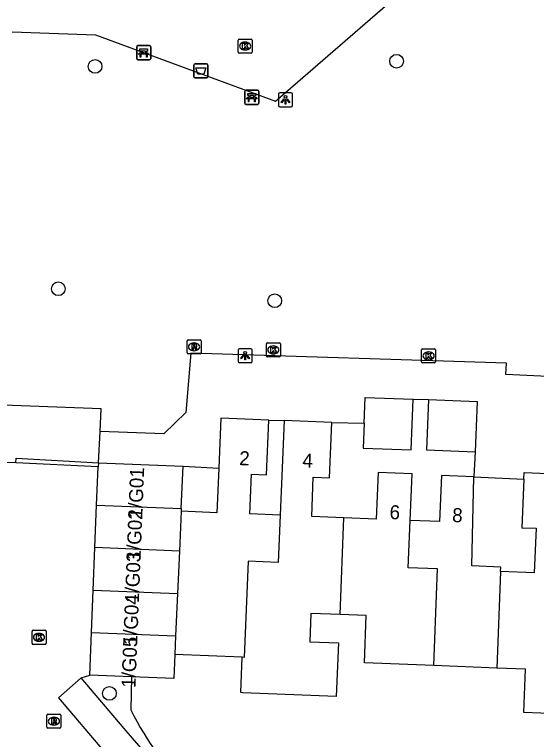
# Model space of a CAD drawing. Extents: x 162990 to 165007, y 383433 to 384336.
# Drawn here: x 164425 to 164462.2, y 383884.4 to 383936.1 of the extents above; entities that cross this region are included whole.
import ezdxf

# ---------------------------------------------------------------- set-up
doc = ezdxf.new("R2010")
doc.units = 0
for name, color, linetype in [('IMGEO_Afvalbak', 7, 'Continuous'), ('IMGEO_Bank', 7, 'Continuous'), ('IMGEO_Boom', 7, 'Continuous'), ('IMGEO_Groenvoorziening', 7, 'Continuous'), ('IMGEO_Kolk', 7, 'Continuous'), ('IMGEO_Lichtpunt', 7, 'Continuous'), ('IMGEO_Muur', 7, 'Continuous'), ('IMGEO_Pand', 7, 'Continuous'), ('IMGEO_Pand_nummerreeks', 7, 'Continuous'), ('IMGEO_Parkeervlak_halfverhard', 7, 'Continuous'), ('IMGEO_Rijbaan_lokaal_open', 7, 'Continuous'), ('IMGEO_Rioolput', 7, 'Continuous'), ('IMGEO_Voetpad_open', 7, 'Continuous')]:
    doc.layers.add(name, color=color, linetype=linetype)

msp = doc.modelspace()

# ---------------------------------------------------------------- linework, layer by layer
at = {"layer": 'IMGEO_Afvalbak'}
for p, q in [((164437.805, 383931.66), (164437.805, 383932.46)), ((164437.805, 383932.46), (164437.805, 383931.66)), ((164437.905, 383932.56), (164438.695, 383932.56)), ((164438.695, 383932.56), (164437.905, 383932.56)), ((164438.795, 383932.46), (164438.795, 383931.66)), ((164438.795, 383931.66), (164438.795, 383932.46)), ((164438.695, 383931.56), (164437.905, 383931.56)), ((164437.905, 383931.56), (164438.695, 383931.56))]:
    msp.add_line(p, q, dxfattribs=at)
msp.add_lwpolyline([(164437.948, 383932.274), (164438.652, 383932.274), (164438.503, 383931.804), (164438.097, 383931.804), (164437.948, 383932.274)], dxfattribs=at)
for centre, start, end in [((164437.905, 383932.46), 90, 180), ((164437.905, 383932.46), 90, 180), ((164438.695, 383932.46), 0, 90), ((164438.695, 383932.46), 360, 90), ((164437.905, 383931.66), 180, 270), ((164437.905, 383931.66), 180, 270), ((164438.695, 383931.66), 270, 0), ((164438.695, 383931.66), 270, 0)]:
    msp.add_arc(centre, 0.1, start, end, dxfattribs=at)
at = {"layer": 'IMGEO_Bank'}
for p, q in [((164433.803, 383933.846), (164434.644, 383933.846)), ((164434.644, 383933.846), (164433.803, 383933.846)), ((164434.728, 383933.771), (164434.728, 383932.93)), ((164434.728, 383932.93), (164434.728, 383933.771)), ((164433.728, 383932.921), (164433.728, 383933.762)), ((164433.728, 383933.762), (164433.728, 383932.921)), ((164434.037, 383933.352), (164434.037, 383933.458)), ((164434.081, 383933.458), (164434.081, 383933.352)), ((164434.369, 383933.464), (164434.087, 383933.464)), ((164434.087, 383933.346), (164434.369, 383933.346)), ((164434.375, 383933.352), (164434.375, 383933.458)), ((164434.419, 383933.458), (164434.419, 383933.352)), ((164434.653, 383932.846), (164433.812, 383932.846)), ((164433.812, 383932.846), (164434.653, 383932.846)), ((164434.425, 383933.244), (164434.032, 383933.244)), ((164441.506, 383930.666), (164442.347, 383930.666)), ((164442.347, 383930.666), (164441.506, 383930.666)), ((164441.431, 383929.741), (164441.431, 383930.582)), ((164441.431, 383930.582), (164441.431, 383929.741)), ((164441.74, 383930.172), (164441.74, 383930.278)), ((164441.784, 383930.278), (164441.784, 383930.172)), ((164442.072, 383930.284), (164441.79, 383930.284)), ((164441.79, 383930.166), (164442.072, 383930.166)), ((164442.078, 383930.172), (164442.078, 383930.278)), ((164442.122, 383930.278), (164442.122, 383930.172)), ((164442.431, 383930.591), (164442.431, 383929.75)), ((164442.431, 383929.75), (164442.431, 383930.591)), ((164442.356, 383929.666), (164441.515, 383929.666)), ((164441.515, 383929.666), (164442.356, 383929.666)), ((164442.128, 383930.064), (164441.735, 383930.064))]:
    msp.add_line(p, q, dxfattribs=at)
for points in [[(164433.975, 383933.244), (164433.833, 383933.244), (164433.945, 383933.346), (164434.031, 383933.346)], [(164434.031, 383933.464), (164433.945, 383933.464), (164433.945, 383933.625), (164434.508, 383933.625), (164434.508, 383933.464), (164434.425, 383933.464)], [(164434.425, 383933.346), (164434.508, 383933.346), (164434.62, 383933.244), (164434.481, 383933.244)], [(164434.025, 383933.237), (164434.025, 383933.03), (164433.982, 383933.03), (164433.982, 383933.237)], [(164434.475, 383933.237), (164434.475, 383933.03), (164434.431, 383933.03), (164434.431, 383933.237)], [(164441.678, 383930.064), (164441.536, 383930.064), (164441.648, 383930.166), (164441.734, 383930.166)], [(164441.734, 383930.284), (164441.648, 383930.284), (164441.648, 383930.445), (164442.211, 383930.445), (164442.211, 383930.284), (164442.128, 383930.284)], [(164442.128, 383930.166), (164442.211, 383930.166), (164442.323, 383930.064), (164442.184, 383930.064)], [(164441.728, 383930.057), (164441.728, 383929.85), (164441.685, 383929.85), (164441.685, 383930.057)], [(164442.178, 383930.057), (164442.178, 383929.85), (164442.134, 383929.85), (164442.134, 383930.057)]]:
    msp.add_lwpolyline(points, dxfattribs=at)
for centre, radius, start, end in [((164433.806, 383933.768), 0.0779, 92.4484, 184.2845), ((164433.806, 383933.768), 0.0779, 92.4484, 184.2845), ((164434.65, 383933.768), 0.0779, 2.4484, 94.2845), ((164434.65, 383933.768), 0.0779, 2.4484, 94.2845), ((164434.03, 383933.457), 0.00671, 2.8957, 87.1043), ((164434.03, 383933.353), 0.00671, 272.8957, 357.1043), ((164434.087, 383933.457), 0.00671, 92.8957, 177.1043), ((164434.087, 383933.353), 0.00671, 182.8957, 267.1043), ((164434.369, 383933.457), 0.00671, 2.8957, 87.1043), ((164434.369, 383933.353), 0.00671, 272.8957, 357.1043), ((164434.426, 383933.457), 0.00671, 92.8957, 177.1043), ((164434.426, 383933.353), 0.00671, 182.8957, 267.1043), ((164433.806, 383932.924), 0.0779, 182.4484, 274.2845), ((164433.806, 383932.924), 0.0779, 182.4484, 274.2845), ((164433.975, 383933.237), 0.00671, 2.8957, 87.1043), ((164434.032, 383933.237), 0.00671, 92.8957, 177.1043), ((164434.424, 383933.237), 0.00671, 2.8957, 87.1043), ((164434.481, 383933.237), 0.00671, 92.8957, 177.1043), ((164434.65, 383932.924), 0.0779, 272.4484, 4.2845), ((164434.65, 383932.924), 0.0779, 272.4484, 4.2845), ((164441.509, 383930.588), 0.0779, 92.4484, 184.2845), ((164441.509, 383930.588), 0.0779, 92.4484, 184.2845), ((164442.353, 383930.588), 0.0779, 2.4484, 94.2845), ((164442.353, 383930.588), 0.0779, 2.4484, 94.2845), ((164441.733, 383930.277), 0.00671, 2.8957, 87.1043), ((164441.733, 383930.173), 0.00671, 272.8957, 357.1043), ((164441.79, 383930.277), 0.00671, 92.8957, 177.1043), ((164441.79, 383930.173), 0.00671, 182.8957, 267.1043), ((164442.072, 383930.277), 0.00671, 2.8957, 87.1043), ((164442.072, 383930.173), 0.00671, 272.8957, 357.1043), ((164442.129, 383930.277), 0.00671, 92.8957, 177.1043), ((164442.129, 383930.173), 0.00671, 182.8957, 267.1043), ((164441.509, 383929.744), 0.0779, 182.4484, 274.2845), ((164441.509, 383929.744), 0.0779, 182.4484, 274.2845), ((164441.678, 383930.057), 0.00671, 2.8957, 87.1043), ((164441.735, 383930.057), 0.00671, 92.8957, 177.1043), ((164442.127, 383930.057), 0.00671, 2.8957, 87.1043), ((164442.184, 383930.057), 0.00671, 92.8957, 177.1043), ((164442.353, 383929.744), 0.0779, 272.4484, 4.2845), ((164442.353, 383929.744), 0.0779, 272.4484, 4.2845)]:
    msp.add_arc(centre, radius, start, end, dxfattribs=at)
at = {"layer": 'IMGEO_Boom'}
for centre in [(164430.767, 383932.368), (164452.242, 383932.731), (164428.147, 383916.526), (164443.563, 383915.671), (164431.787, 383887.703)]:
    msp.add_circle(centre, 0.489, dxfattribs=at)
at = {"layer": 'IMGEO_Groenvoorziening'}
msp.add_lwpolyline([(164433.367, 383888.885), (164433.309, 383886.522)], dxfattribs=at)
msp.add_arc((164452.093, 383895.872), 20.982, 206.4623, 227.1864, dxfattribs=at)
at = {"layer": 'IMGEO_Kolk'}
for p, q in [((164441.033, 383934.318), (164441.885, 383934.318)), ((164440.958, 383933.392), (164440.958, 383934.244)), ((164441.446, 383934.098), (164441.471, 383934.098)), ((164441.959, 383934.244), (164441.959, 383933.392)), ((164441.885, 383933.318), (164441.033, 383933.318)), ((164441.469, 383933.538), (164441.444, 383933.538)), ((164442.966, 383911.746), (164442.966, 383912.598)), ((164443.041, 383912.672), (164443.893, 383912.672)), ((164443.967, 383912.598), (164443.967, 383911.746)), ((164443.454, 383912.452), (164443.479, 383912.452)), ((164454.025, 383911.321), (164454.025, 383912.173)), ((164454.1, 383912.247), (164454.952, 383912.247)), ((164455.026, 383912.173), (164455.026, 383911.321)), ((164443.893, 383911.672), (164443.041, 383911.672)), ((164443.477, 383911.892), (164443.452, 383911.892)), ((164454.513, 383912.027), (164454.538, 383912.027)), ((164454.952, 383911.247), (164454.1, 383911.247)), ((164454.536, 383911.467), (164454.511, 383911.467)), ((164426.271, 383891.269), (164426.271, 383892.121)), ((164426.346, 383892.195), (164427.198, 383892.195)), ((164426.759, 383891.975), (164426.784, 383891.975)), ((164427.272, 383892.121), (164427.272, 383891.269)), ((164426.782, 383891.415), (164426.757, 383891.415)), ((164427.198, 383891.195), (164426.346, 383891.195))]:
    msp.add_line(p, q, dxfattribs=at)
for points in [[(164441.033, 383934.318), (164441.885, 383934.318)], [(164440.958, 383933.392), (164440.958, 383934.244)], [(164441.279, 383934.018), (164441.402, 383934.018), (164441.402, 383933.867), (164441.532, 383934.018), (164441.696, 383934.018), (164441.55, 383933.867), (164441.703, 383933.618), (164441.551, 383933.618), (164441.466, 383933.782), (164441.402, 383933.715), (164441.402, 383933.618), (164441.279, 383933.618), (164441.279, 383934.018)], [(164441.959, 383934.244), (164441.959, 383933.392)], [(164441.885, 383933.318), (164441.033, 383933.318)], [(164442.966, 383911.746), (164442.966, 383912.598)], [(164443.041, 383912.672), (164443.893, 383912.672)], [(164443.967, 383912.598), (164443.967, 383911.746)], [(164443.287, 383912.372), (164443.41, 383912.372), (164443.41, 383912.221), (164443.54, 383912.372), (164443.704, 383912.372), (164443.558, 383912.221), (164443.711, 383911.972), (164443.559, 383911.972), (164443.474, 383912.136), (164443.41, 383912.069), (164443.41, 383911.972), (164443.287, 383911.972), (164443.287, 383912.372)], [(164454.025, 383911.321), (164454.025, 383912.173)], [(164454.1, 383912.247), (164454.952, 383912.247)], [(164455.026, 383912.173), (164455.026, 383911.321)], [(164443.893, 383911.672), (164443.041, 383911.672)], [(164454.346, 383911.947), (164454.469, 383911.947), (164454.469, 383911.796), (164454.599, 383911.947), (164454.763, 383911.947), (164454.617, 383911.796), (164454.77, 383911.547), (164454.618, 383911.547), (164454.533, 383911.711), (164454.469, 383911.644), (164454.469, 383911.547), (164454.346, 383911.547), (164454.346, 383911.947)], [(164454.952, 383911.247), (164454.1, 383911.247)], [(164426.271, 383891.269), (164426.271, 383892.121)], [(164426.346, 383892.195), (164427.198, 383892.195)], [(164427.272, 383892.121), (164427.272, 383891.269)], [(164426.592, 383891.895), (164426.715, 383891.895), (164426.715, 383891.744), (164426.845, 383891.895), (164427.009, 383891.895), (164426.863, 383891.744), (164427.016, 383891.495), (164426.864, 383891.495), (164426.779, 383891.659), (164426.715, 383891.592), (164426.715, 383891.495), (164426.592, 383891.495), (164426.592, 383891.895)], [(164427.198, 383891.195), (164426.346, 383891.195)]]:
    msp.add_lwpolyline(points, dxfattribs=at)
for centre, start, end in [((164441.035, 383934.242), 91.552, 178.448), ((164441.035, 383934.242), 91.552, 178.448), ((164441.883, 383934.242), 1.552, 88.448), ((164441.883, 383934.242), 1.552, 88.448), ((164441.035, 383933.394), 181.552, 268.448), ((164441.035, 383933.394), 181.552, 268.448), ((164441.883, 383933.394), 271.552, 358.448), ((164441.883, 383933.394), 271.552, 358.448), ((164443.043, 383912.596), 91.552, 178.448), ((164443.043, 383912.596), 91.552, 178.448), ((164443.891, 383912.596), 1.552, 88.448), ((164443.891, 383912.596), 1.552, 88.448), ((164454.102, 383912.171), 91.552, 178.448), ((164454.102, 383912.171), 91.552, 178.448), ((164454.95, 383912.171), 1.552, 88.448), ((164454.95, 383912.171), 1.552, 88.448), ((164443.043, 383911.748), 181.552, 268.448), ((164443.043, 383911.748), 181.552, 268.448), ((164443.891, 383911.748), 271.552, 358.448), ((164443.891, 383911.748), 271.552, 358.448), ((164454.102, 383911.323), 181.552, 268.448), ((164454.102, 383911.323), 181.552, 268.448), ((164454.95, 383911.323), 271.552, 358.448), ((164454.95, 383911.323), 271.552, 358.448), ((164426.348, 383892.119), 91.552, 178.448), ((164426.348, 383892.119), 91.552, 178.448), ((164427.196, 383892.119), 1.552, 88.448), ((164427.196, 383892.119), 1.552, 88.448), ((164426.348, 383891.271), 181.552, 268.448), ((164426.348, 383891.271), 181.552, 268.448), ((164427.196, 383891.271), 271.552, 358.448), ((164427.196, 383891.271), 271.552, 358.448)]:
    msp.add_arc(centre, 0.0765, start, end, dxfattribs=at)
for centre, major_axis, ratio, start_param, end_param in [((164441.445, 383933.818), (-0.387, 0.002), 0.722429, 4.712389, 7.853982), ((164441.47, 383933.818), (-0.39, 0.002), 0.717154, 1.570796, 4.712389), ((164443.453, 383912.172), (-0.387, 0.002), 0.722429, 4.712389, 7.853982), ((164443.478, 383912.172), (-0.39, 0.002), 0.717154, 1.570796, 4.712389), ((164454.512, 383911.747), (-0.387, 0.002), 0.722429, 4.712389, 7.853982), ((164454.537, 383911.747), (-0.39, 0.002), 0.717154, 1.570796, 4.712389), ((164426.758, 383891.695), (-0.387, 0.002), 0.722429, 4.712389, 7.853982), ((164426.783, 383891.695), (-0.39, 0.002), 0.717154, 1.570796, 4.712389)]:
    msp.add_ellipse(centre, major_axis=major_axis, ratio=ratio, start_param=start_param, end_param=end_param, dxfattribs=at)
at = {"layer": 'IMGEO_Lichtpunt'}
for p, q in [((164443.835, 383930.396), (164443.835, 383929.589)), ((164443.835, 383930.396), (164443.835, 383929.589)), ((164444.737, 383930.491), (164443.929, 383930.491)), ((164444.737, 383930.491), (164443.929, 383930.491)), ((164444.831, 383929.589), (164444.831, 383930.396)), ((164444.831, 383929.589), (164444.831, 383930.396)), ((164443.929, 383929.495), (164444.737, 383929.495)), ((164443.929, 383929.495), (164444.737, 383929.495)), ((164440.959, 383912.163), (164440.959, 383911.356)), ((164440.959, 383912.163), (164440.959, 383911.356)), ((164441.861, 383912.258), (164441.053, 383912.258)), ((164441.861, 383912.258), (164441.053, 383912.258)), ((164441.955, 383911.356), (164441.955, 383912.163)), ((164441.955, 383911.356), (164441.955, 383912.163)), ((164441.053, 383911.262), (164441.861, 383911.262)), ((164441.053, 383911.262), (164441.861, 383911.262))]:
    msp.add_line(p, q, dxfattribs=at)
for points in [[(164444.209, 383930.06), (164444.248, 383930.032), (164444.06, 383929.77), (164444.022, 383929.797), (164444.209, 383930.06)], [(164444.311, 383930.012), (164444.358, 383930.012), (164444.358, 383929.69), (164444.311, 383929.69), (164444.311, 383930.012)], [(164444.421, 383930.032), (164444.459, 383930.059), (164444.646, 383929.797), (164444.607, 383929.769), (164444.421, 383930.032)], [(164441.333, 383911.827), (164441.372, 383911.799), (164441.184, 383911.537), (164441.146, 383911.564), (164441.333, 383911.827)], [(164441.435, 383911.779), (164441.482, 383911.779), (164441.482, 383911.457), (164441.435, 383911.457), (164441.435, 383911.779)], [(164441.545, 383911.799), (164441.583, 383911.826), (164441.77, 383911.564), (164441.731, 383911.536), (164441.545, 383911.799)]]:
    msp.add_lwpolyline(points, dxfattribs=at)
for centre in [(164444.334, 383930.194), (164441.458, 383911.961)]:
    msp.add_circle(centre, 0.0994, dxfattribs=at)
for centre, start, end in [((164443.929, 383930.396), 90, 180), ((164443.929, 383930.396), 90, 180), ((164444.737, 383930.396), 0, 90), ((164444.737, 383930.396), 0, 90), ((164443.929, 383929.589), 180, 270), ((164443.929, 383929.589), 180, 270), ((164444.737, 383929.589), 270, 0), ((164444.737, 383929.589), 270, 360), ((164441.053, 383912.163), 90, 180), ((164441.053, 383912.163), 90, 180), ((164441.861, 383912.163), 0, 90), ((164441.861, 383912.163), 0, 90), ((164441.053, 383911.356), 180, 270), ((164441.053, 383911.356), 180, 270), ((164441.861, 383911.356), 270, 0), ((164441.861, 383911.356), 270, 360)]:
    msp.add_arc(centre, 0.0946, start, end, dxfattribs=at)
at = {"layer": 'IMGEO_Muur'}
for points in [[(164425.124, 383904.128), (164425.134, 383904.45), (164430.999, 383904.135)], [(164430.987, 383903.839), (164425.124, 383904.128)]]:
    msp.add_lwpolyline(points, dxfattribs=at)
at = {"layer": 'IMGEO_Pand'}
for points in [[(164449.945, 383906.94), (164449.874, 383905.177), (164453.273, 383905.041), (164453.418, 383908.655)], [(164449.945, 383906.94), (164450.019, 383908.791), (164453.418, 383908.655)], [(164454.531, 383908.627), (164454.387, 383905.043), (164457.835, 383904.905)], [(164454.531, 383908.627), (164457.979, 383908.489), (164457.835, 383904.905)], [(164443.133, 383907.164), (164439.718, 383907.301), (164439.575, 383903.742)], [(164443.955, 383900.396), (164441.801, 383900.482), (164441.915, 383903.325), (164442.977, 383903.282), (164443.133, 383907.164)], [(164444.225, 383907.144), (164443.955, 383900.396)], [(164447.628, 383907.007), (164444.225, 383907.144)], [(164448.498, 383900.205), (164446.199, 383900.297), (164446.311, 383903.095), (164447.469, 383903.048), (164447.628, 383907.007)], [(164430.878, 383901.109), (164430.987, 383903.839)], [(164430.999, 383904.135), (164430.987, 383903.839)], [(164430.999, 383904.135), (164437.029, 383903.893)], [(164436.908, 383900.867), (164437.029, 383903.893)], [(164439.575, 383903.742), (164439.448, 383900.57), (164436.9, 383900.672)], [(164453.211, 383900.024), (164453.344, 383903.339), (164450.927, 383903.436), (164450.793, 383900.113), (164448.498, 383900.205)], [(164461.316, 383902.965), (164461.335, 383903.427), (164464.707, 383903.292)], [(164457.742, 383903.132), (164455.444, 383903.224), (164455.312, 383899.94), (164453.211, 383900.024)], [(164459.655, 383896.392), (164459.667, 383896.694), (164457.596, 383896.777), (164457.742, 383903.132)], [(164461.316, 383902.965), (164461.177, 383899.501), (164462.184, 383899.461), (164462.057, 383896.295), (164459.655, 383896.392)], [(164430.757, 383898.083), (164430.878, 383901.109)], [(164430.878, 383901.109), (164436.908, 383900.867)], [(164436.908, 383900.867), (164436.9, 383900.672)], [(164436.9, 383900.672), (164436.774, 383897.842)], [(164443.955, 383900.396), (164443.82, 383897.024), (164441.664, 383897.109), (164441.388, 383890.267), (164441.251, 383890.273)], [(164448.228, 383893.312), (164448.498, 383900.205)], [(164454.889, 383889.687), (164455.172, 383896.571), (164453.073, 383896.655), (164453.211, 383900.024)], [(164430.635, 383895.056), (164430.757, 383898.083)], [(164436.774, 383897.842), (164430.757, 383898.083)], [(164436.774, 383897.842), (164436.639, 383894.816)], [(164459.655, 383896.392), (164459.378, 383889.507)], [(164430.514, 383892.03), (164430.635, 383895.056)], [(164430.635, 383895.056), (164436.639, 383894.816)], [(164436.639, 383894.816), (164436.504, 383891.79)], [(164448.228, 383893.312), (164446.137, 383893.396), (164446.057, 383891.385), (164448.098, 383891.303), (164447.945, 383887.483), (164441.286, 383887.75), (164441.15, 383887.755), (164441.251, 383890.273)], [(164454.889, 383889.687), (164449.954, 383889.885), (164450.088, 383893.238), (164448.228, 383893.312)], [(164430.393, 383889.004), (164430.514, 383892.03)], [(164430.514, 383892.03), (164436.504, 383891.79)], [(164436.504, 383891.79), (164436.445, 383890.466)], [(164436.445, 383890.466), (164436.377, 383888.764), (164433.367, 383888.885)], [(164441.251, 383890.273), (164436.445, 383890.466)], [(164459.378, 383889.507), (164454.889, 383889.687)], [(164466.148, 383886.147), (164461.315, 383886.341), (164461.439, 383889.424), (164459.378, 383889.507)], [(164433.367, 383888.885), (164430.393, 383889.004)]]:
    msp.add_lwpolyline(points, dxfattribs=at)
at = {"layer": 'IMGEO_Parkeervlak_halfverhard'}
msp.add_lwpolyline([(164435.216, 383882.435), (164432.845, 383885.208), (164429.784, 383888.809)], dxfattribs=at)
at = {"layer": 'IMGEO_Rijbaan_lokaal_open'}
for points in [[(164425.124, 383904.128), (164424.231, 383904.16)], [(164429.784, 383888.809), (164430.393, 383889.004)], [(164429.784, 383888.809), (164428.16, 383887.395), (164434.857, 383879.509), (164435.741, 383880.286)]]:
    msp.add_lwpolyline(points, dxfattribs=at)
at = {"layer": 'IMGEO_Rioolput'}
for p, q in [((164437.318, 383911.964), (164437.318, 383912.816)), ((164437.393, 383912.89), (164438.245, 383912.89)), ((164437.806, 383912.67), (164437.831, 383912.67)), ((164438.319, 383912.816), (164438.319, 383911.964)), ((164437.829, 383912.11), (164437.804, 383912.11)), ((164438.245, 383911.89), (164437.393, 383911.89)), ((164427.33, 383885.296), (164427.33, 383886.148)), ((164427.405, 383886.222), (164428.257, 383886.222)), ((164427.818, 383886.002), (164427.843, 383886.002)), ((164428.331, 383886.148), (164428.331, 383885.296)), ((164428.257, 383885.222), (164427.405, 383885.222)), ((164427.841, 383885.442), (164427.816, 383885.442))]:
    msp.add_line(p, q, dxfattribs=at)
for points in [[(164437.318, 383911.964), (164437.318, 383912.816)], [(164437.393, 383912.89), (164438.245, 383912.89)], [(164437.907, 383912.588), (164437.655, 383912.59), (164437.655, 383912.19)], [(164438.319, 383912.816), (164438.319, 383911.964)], [(164437.655, 383912.19), (164437.779, 383912.19), (164437.779, 383912.352), (164437.79, 383912.352)], [(164437.833, 383912.509), (164437.779, 383912.509), (164437.779, 383912.428)], [(164437.779, 383912.428), (164437.831, 383912.428)], [(164437.837, 383912.323), (164437.908, 383912.19), (164438.048, 383912.19), (164437.983, 383912.316)], [(164438.245, 383911.89), (164437.393, 383911.89)], [(164427.33, 383885.296), (164427.33, 383886.148)], [(164427.405, 383886.222), (164428.257, 383886.222)], [(164427.919, 383885.92), (164427.667, 383885.922), (164427.667, 383885.522)], [(164427.845, 383885.841), (164427.791, 383885.841), (164427.791, 383885.76)], [(164427.791, 383885.76), (164427.843, 383885.76)], [(164428.331, 383886.148), (164428.331, 383885.296)], [(164428.257, 383885.222), (164427.405, 383885.222)], [(164427.667, 383885.522), (164427.791, 383885.522), (164427.791, 383885.684), (164427.802, 383885.684)], [(164427.849, 383885.655), (164427.92, 383885.522), (164428.06, 383885.522), (164427.995, 383885.648)]]:
    msp.add_lwpolyline(points, dxfattribs=at)
for centre, radius, start, end in [((164437.395, 383912.814), 0.0765, 91.552, 178.448), ((164437.395, 383912.814), 0.0765, 91.552, 178.448), ((164437.906, 383912.478), 0.109, 350.3612, 89.416), ((164438.243, 383912.814), 0.0765, 1.552, 88.448), ((164438.243, 383912.814), 0.0765, 1.552, 88.448), ((164437.789, 383912.299), 0.0533, 26.0293, 88.6989), ((164437.815, 383912.617), 0.19, 274.7715, 282.9687), ((164437.839, 383912.413), 0.0964, 77.0061, 93.1865), ((164437.853, 383912.47), 0.0378, 276.6634, 79.6772), ((164437.904, 383912.478), 0.112, 277.5842, 350.9817), ((164437.888, 383912.263), 0.108, 29.5134, 73.7905), ((164437.395, 383911.966), 0.0765, 181.552, 268.448), ((164437.395, 383911.966), 0.0765, 181.552, 268.448), ((164438.243, 383911.966), 0.0765, 271.552, 358.448), ((164438.243, 383911.966), 0.0765, 271.552, 358.448), ((164427.407, 383886.146), 0.0765, 91.552, 178.448), ((164427.407, 383886.146), 0.0765, 91.552, 178.448), ((164427.827, 383885.949), 0.19, 274.7715, 282.9687), ((164427.851, 383885.745), 0.0964, 77.0061, 93.1865), ((164427.865, 383885.802), 0.0378, 276.6634, 79.6772), ((164427.918, 383885.81), 0.109, 350.3612, 89.416), ((164427.916, 383885.81), 0.112, 277.5842, 350.9817), ((164428.255, 383886.146), 0.0765, 1.552, 88.448), ((164428.255, 383886.146), 0.0765, 1.552, 88.448), ((164427.407, 383885.298), 0.0765, 181.552, 268.448), ((164427.407, 383885.298), 0.0765, 181.552, 268.448), ((164427.801, 383885.631), 0.0533, 26.0293, 88.6989), ((164427.9, 383885.595), 0.108, 29.5134, 73.7905), ((164428.255, 383885.298), 0.0765, 271.552, 358.448), ((164428.255, 383885.298), 0.0765, 271.552, 358.448)]:
    msp.add_arc(centre, radius, start, end, dxfattribs=at)
for centre, major_axis, ratio, start_param, end_param in [((164437.805, 383912.39), (-0.387, 0.002), 0.722429, 4.712389, 7.853982), ((164437.83, 383912.39), (-0.39, 0.002), 0.717154, 1.570796, 4.712389), ((164427.817, 383885.722), (-0.387, 0.002), 0.722429, 4.712389, 7.853982), ((164427.842, 383885.722), (-0.39, 0.002), 0.717154, 1.570796, 4.712389)]:
    msp.add_ellipse(centre, major_axis=major_axis, ratio=ratio, start_param=start_param, end_param=end_param, dxfattribs=at)
at = {"layer": 'IMGEO_Voetpad_open'}
for points in [[(164424.857, 383934.827), (164430.791, 383934.62), (164443.613, 383929.894), (164454.97, 383939.759), (164463.164, 383940.151)], [(164472.757, 383905.748), (164465.853, 383905.927), (164466.006, 383910.13), (164460.037, 383910.421), (164460.068, 383911.218), (164437.591, 383911.95), (164437.224, 383907.703), (164435.656, 383906.181), (164431.136, 383906.363)], [(164453.418, 383908.655), (164454.531, 383908.627)], [(164431.136, 383906.363), (164431.209, 383907.983), (164424.231, 383908.24), (164418.587, 383908.447)], [(164443.133, 383907.164), (164444.225, 383907.144)], [(164447.628, 383907.007), (164449.945, 383906.94)], [(164430.999, 383904.135), (164431.136, 383906.363)], [(164457.835, 383904.905), (164457.742, 383903.132)], [(164437.029, 383903.893), (164439.575, 383903.742)], [(164457.742, 383903.132), (164461.316, 383902.965)]]:
    msp.add_lwpolyline(points, dxfattribs=at)

# ---------------------------------------------------------------- texts
at = {"layer": 'IMGEO_Pand_nummerreeks'}
for s, rotation, p in [('2', 357.7024, (164441.017, 383903.966)), ('4', 357.6967, (164445.52, 383903.809)), ('1/G01', 87.7043, (164434.122, 383900.147)), ('1/G02', 87.7071, (164434.002, 383897.153)), ('6', 357.7018, (164451.729, 383900.121)), ('8', 357.7074, (164456.191, 383899.911)), ('1/G03', 87.7071, (164433.881, 383894.133)), ('1/G04', 87.7071, (164433.76, 383891.107)), ('1/G05', 87.7071, (164433.639, 383888.08))]:
    msp.add_text(s, height=1, rotation=rotation, dxfattribs=at).set_placement(p)

doc.saveas('drawing.dxf')
